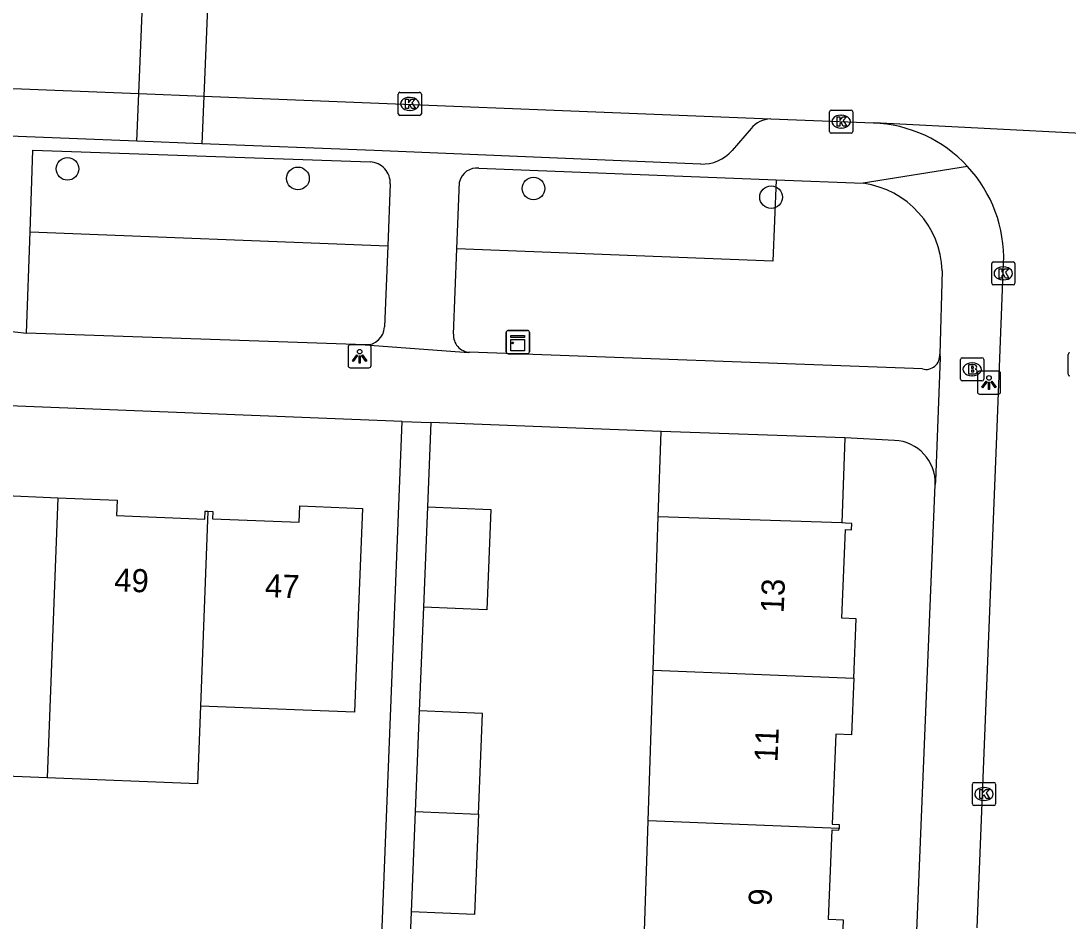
# Model space of a CAD drawing. Extents: x 161355 to 162026, y 386504 to 387459.
# Drawn here: x 161566.21 to 161611.48, y 386612.17 to 386651.07 of the extents above; entities that cross this region are included whole.
import ezdxf

# ---------------------------------------------------------------- set-up
doc = ezdxf.new("R2010")
doc.units = 0
for name, color, linetype in [('IMGEO_Boom', 7, 'Continuous'), ('IMGEO_Brandkraan', 7, 'Continuous'), ('IMGEO_Groenvoorziening', 7, 'Continuous'), ('IMGEO_Kast', 7, 'Continuous'), ('IMGEO_Kolk', 7, 'Continuous'), ('IMGEO_Lichtpunt', 7, 'Continuous'), ('IMGEO_Pand', 7, 'Continuous'), ('IMGEO_Pand_nummerreeks', 7, 'Continuous'), ('IMGEO_Parkeervlak_open', 7, 'Continuous'), ('IMGEO_Rijbaan_lokaal_open', 7, 'Continuous'), ('IMGEO_Rioolput', 7, 'Continuous'), ('IMGEO_Voetpad_open', 7, 'Continuous')]:
    doc.layers.add(name, color=color, linetype=linetype)

msp = doc.modelspace()

# ---------------------------------------------------------------- linework, layer by layer
at = {"layer": 'IMGEO_Boom'}
for centre in [(161568.218, 386644.672), (161578.184, 386644.262), (161588.366, 386643.827), (161598.637, 386643.454)]:
    msp.add_circle(centre, 0.489, dxfattribs=at)
at = {"layer": 'IMGEO_Brandkraan'}
for p, q in [((161606.828, 386635.585), (161606.828, 386636.437)), ((161606.903, 386636.511), (161607.755, 386636.511)), ((161607.316, 386636.291), (161607.341, 386636.291)), ((161607.829, 386636.437), (161607.829, 386635.585)), ((161607.755, 386635.511), (161606.903, 386635.511)), ((161607.339, 386635.731), (161607.314, 386635.731))]:
    msp.add_line(p, q, dxfattribs=at)
for points in [[(161606.828, 386635.585), (161606.828, 386636.437)], [(161606.903, 386636.511), (161607.755, 386636.511)], [(161607.829, 386636.437), (161607.829, 386635.585)], [(161607.176, 386636.211), (161607.176, 386635.811), (161607.389, 386635.811)], [(161607.407, 386636.211), (161607.176, 386636.211)], [(161607.355, 386636.13), (161607.301, 386636.13), (161607.301, 386636.054)], [(161607.301, 386636.054), (161607.354, 386636.054)], [(161607.363, 386635.978), (161607.301, 386635.978), (161607.301, 386635.897)], [(161607.301, 386635.897), (161607.363, 386635.897)], [(161607.755, 386635.511), (161606.903, 386635.511)]]:
    msp.add_lwpolyline(points, dxfattribs=at)
for centre, radius, start, end in [((161606.905, 386636.435), 0.0765, 91.552, 178.448), ((161606.905, 386636.435), 0.0765, 91.552, 178.448), ((161607.753, 386636.435), 0.0765, 1.552, 88.448), ((161607.753, 386636.435), 0.0765, 1.552, 88.448), ((161607.356, 386636.092), 0.0379, 267.8285, 90.9355), ((161607.364, 386635.937), 0.0404, 269.8759, 90.5077), ((161607.395, 386636.062), 0.251, 268.6676, 293.5347), ((161607.411, 386636.066), 0.145, 59.4692, 91.5367), ((161607.436, 386636.113), 0.0922, 285.5137, 58.1501), ((161607.441, 386635.921), 0.105, 301.3115, 78.989), ((161606.905, 386635.587), 0.0765, 181.552, 268.448), ((161606.905, 386635.587), 0.0765, 181.552, 268.448), ((161607.753, 386635.587), 0.0765, 271.552, 358.448), ((161607.753, 386635.587), 0.0765, 271.552, 358.448)]:
    msp.add_arc(centre, radius, start, end, dxfattribs=at)
for centre, major_axis, ratio, start_param, end_param in [((161607.315, 386636.011), (-0.387, 0.002), 0.722429, 4.712389, 7.853982), ((161607.34, 386636.011), (-0.39, 0.002), 0.717154, 1.570796, 4.712389)]:
    msp.add_ellipse(centre, major_axis=major_axis, ratio=ratio, start_param=start_param, end_param=end_param, dxfattribs=at)
at = {"layer": 'IMGEO_Groenvoorziening'}
for points in [[(161598.852, 386644.198), (161598.715, 386640.68), (161585.053, 386641.222)], [(161566.601, 386641.954), (161582.067, 386641.341)]]:
    msp.add_lwpolyline(points, dxfattribs=at)
at = {"layer": 'IMGEO_Kast'}
for p, q in [((161587.262, 386637.687), (161588.103, 386637.687)), ((161588.103, 386637.687), (161587.262, 386637.687)), ((161587.187, 386636.762), (161587.187, 386637.603)), ((161587.187, 386637.603), (161587.187, 386636.762)), ((161588.187, 386637.612), (161588.187, 386636.771)), ((161588.187, 386636.771), (161588.187, 386637.612)), ((161588.112, 386636.687), (161587.271, 386636.687)), ((161587.271, 386636.687), (161588.112, 386636.687))]:
    msp.add_line(p, q, dxfattribs=at)
for points in [[(161587.382, 386637.477), (161587.982, 386637.477), (161587.982, 386637.392), (161587.382, 386637.392), (161587.382, 386637.477)], [(161587.382, 386637.302), (161587.982, 386637.302), (161587.982, 386636.813), (161587.382, 386636.813), (161587.382, 386637.302)]]:
    msp.add_lwpolyline(points, dxfattribs=at)
msp.add_circle((161587.466, 386637.151), 0.0377, dxfattribs=at)
for centre, start, end in [((161587.265, 386637.609), 92.4484, 184.2845), ((161587.265, 386637.609), 92.4484, 184.2845), ((161588.109, 386637.609), 2.4484, 94.2845), ((161588.109, 386637.609), 2.4484, 94.2845), ((161587.265, 386636.765), 182.4484, 274.2845), ((161587.265, 386636.765), 182.4484, 274.2845), ((161588.109, 386636.765), 272.4484, 4.2845), ((161588.109, 386636.765), 272.4484, 4.2845)]:
    msp.add_arc(centre, 0.0779, start, end, dxfattribs=at)
at = {"layer": 'IMGEO_Kolk'}
for p, q in [((161582.518, 386647.055), (161582.518, 386647.907)), ((161582.593, 386647.981), (161583.445, 386647.981)), ((161583.006, 386647.761), (161583.031, 386647.761)), ((161583.519, 386647.907), (161583.519, 386647.055)), ((161583.029, 386647.201), (161583.004, 386647.201)), ((161601.166, 386646.29), (161601.166, 386647.142)), ((161601.241, 386647.216), (161602.093, 386647.216)), ((161602.167, 386647.142), (161602.167, 386646.29)), ((161583.445, 386646.981), (161582.593, 386646.981)), ((161601.654, 386646.996), (161601.679, 386646.996)), ((161601.677, 386646.436), (161601.652, 386646.436)), ((161602.093, 386646.216), (161601.241, 386646.216)), ((161608.174, 386639.73), (161608.174, 386640.582)), ((161608.249, 386640.656), (161609.101, 386640.656)), ((161608.662, 386640.436), (161608.687, 386640.436)), ((161609.175, 386640.582), (161609.175, 386639.73)), ((161609.101, 386639.656), (161608.249, 386639.656)), ((161608.685, 386639.876), (161608.66, 386639.876)), ((161607.34, 386617.233), (161607.34, 386618.085)), ((161607.415, 386618.159), (161608.267, 386618.159)), ((161607.828, 386617.939), (161607.853, 386617.939)), ((161608.341, 386618.085), (161608.341, 386617.233)), ((161607.851, 386617.379), (161607.826, 386617.379)), ((161608.267, 386617.159), (161607.415, 386617.159))]:
    msp.add_line(p, q, dxfattribs=at)
for points in [[(161582.518, 386647.055), (161582.518, 386647.907)], [(161582.593, 386647.981), (161583.445, 386647.981)], [(161582.839, 386647.681), (161582.962, 386647.681), (161582.962, 386647.53), (161583.092, 386647.681), (161583.256, 386647.681), (161583.11, 386647.53), (161583.263, 386647.281), (161583.111, 386647.281), (161583.026, 386647.445), (161582.962, 386647.378), (161582.962, 386647.281), (161582.839, 386647.281), (161582.839, 386647.681)], [(161583.519, 386647.907), (161583.519, 386647.055)], [(161601.166, 386646.29), (161601.166, 386647.142)], [(161601.241, 386647.216), (161602.093, 386647.216)], [(161602.167, 386647.142), (161602.167, 386646.29)], [(161583.445, 386646.981), (161582.593, 386646.981)], [(161601.487, 386646.916), (161601.61, 386646.916), (161601.61, 386646.765), (161601.74, 386646.916), (161601.904, 386646.916), (161601.758, 386646.765), (161601.911, 386646.516), (161601.759, 386646.516), (161601.674, 386646.68), (161601.61, 386646.613), (161601.61, 386646.516), (161601.487, 386646.516), (161601.487, 386646.916)], [(161602.093, 386646.216), (161601.241, 386646.216)], [(161608.174, 386639.73), (161608.174, 386640.582)], [(161608.249, 386640.656), (161609.101, 386640.656)], [(161608.495, 386640.356), (161608.618, 386640.356), (161608.618, 386640.205), (161608.748, 386640.356), (161608.912, 386640.356), (161608.766, 386640.205), (161608.919, 386639.956), (161608.767, 386639.956), (161608.682, 386640.12), (161608.618, 386640.053), (161608.618, 386639.956), (161608.495, 386639.956), (161608.495, 386640.356)], [(161609.175, 386640.582), (161609.175, 386639.73)], [(161609.101, 386639.656), (161608.249, 386639.656)], [(161607.34, 386617.233), (161607.34, 386618.085)], [(161607.415, 386618.159), (161608.267, 386618.159)], [(161607.661, 386617.859), (161607.784, 386617.859), (161607.784, 386617.708), (161607.914, 386617.859), (161608.078, 386617.859), (161607.932, 386617.708), (161608.085, 386617.459), (161607.933, 386617.459), (161607.848, 386617.623), (161607.784, 386617.556), (161607.784, 386617.459), (161607.661, 386617.459), (161607.661, 386617.859)], [(161608.341, 386618.085), (161608.341, 386617.233)], [(161608.267, 386617.159), (161607.415, 386617.159)]]:
    msp.add_lwpolyline(points, dxfattribs=at)
for centre, start, end in [((161582.595, 386647.905), 91.552, 178.448), ((161582.595, 386647.905), 91.552, 178.448), ((161583.443, 386647.905), 1.552, 88.448), ((161583.443, 386647.905), 1.552, 88.448), ((161601.243, 386647.14), 91.552, 178.448), ((161601.243, 386647.14), 91.552, 178.448), ((161602.091, 386647.14), 1.552, 88.448), ((161602.091, 386647.14), 1.552, 88.448), ((161582.595, 386647.057), 181.552, 268.448), ((161582.595, 386647.057), 181.552, 268.448), ((161583.443, 386647.057), 271.552, 358.448), ((161583.443, 386647.057), 271.552, 358.448), ((161601.243, 386646.292), 181.552, 268.448), ((161601.243, 386646.292), 181.552, 268.448), ((161602.091, 386646.292), 271.552, 358.448), ((161602.091, 386646.292), 271.552, 358.448), ((161608.251, 386640.58), 91.552, 178.448), ((161608.251, 386640.58), 91.552, 178.448), ((161609.099, 386640.58), 1.552, 88.448), ((161609.099, 386640.58), 1.552, 88.448), ((161608.251, 386639.732), 181.552, 268.448), ((161608.251, 386639.732), 181.552, 268.448), ((161609.099, 386639.732), 271.552, 358.448), ((161609.099, 386639.732), 271.552, 358.448), ((161607.417, 386618.083), 91.552, 178.448), ((161607.417, 386618.083), 91.552, 178.448), ((161608.265, 386618.083), 1.552, 88.448), ((161608.265, 386618.083), 1.552, 88.448), ((161607.417, 386617.235), 181.552, 268.448), ((161607.417, 386617.235), 181.552, 268.448), ((161608.265, 386617.235), 271.552, 358.448), ((161608.265, 386617.235), 271.552, 358.448)]:
    msp.add_arc(centre, 0.0765, start, end, dxfattribs=at)
for centre, major_axis, ratio, start_param, end_param in [((161583.005, 386647.481), (-0.387, 0.002), 0.722429, 4.712389, 7.853982), ((161583.03, 386647.481), (-0.39, 0.002), 0.717154, 1.570796, 4.712389), ((161601.653, 386646.716), (-0.387, 0.002), 0.722429, 4.712389, 7.853982), ((161601.678, 386646.716), (-0.39, 0.002), 0.717154, 1.570796, 4.712389), ((161608.661, 386640.156), (-0.387, 0.002), 0.722429, 4.712389, 7.853982), ((161608.686, 386640.156), (-0.39, 0.002), 0.717154, 1.570796, 4.712389), ((161607.827, 386617.659), (-0.387, 0.002), 0.722429, 4.712389, 7.853982), ((161607.852, 386617.659), (-0.39, 0.002), 0.717154, 1.570796, 4.712389)]:
    msp.add_ellipse(centre, major_axis=major_axis, ratio=ratio, start_param=start_param, end_param=end_param, dxfattribs=at)
at = {"layer": 'IMGEO_Lichtpunt'}
for p, q in [((161580.352, 386636.977), (161580.352, 386636.17)), ((161580.352, 386636.977), (161580.352, 386636.17)), ((161581.254, 386637.072), (161580.446, 386637.072)), ((161581.254, 386637.072), (161580.446, 386637.072)), ((161581.348, 386636.17), (161581.348, 386636.977)), ((161581.348, 386636.17), (161581.348, 386636.977)), ((161580.446, 386636.076), (161581.254, 386636.076)), ((161580.446, 386636.076), (161581.254, 386636.076)), ((161607.559, 386635.841), (161607.559, 386635.034)), ((161607.559, 386635.841), (161607.559, 386635.034)), ((161608.461, 386635.936), (161607.653, 386635.936)), ((161608.461, 386635.936), (161607.653, 386635.936)), ((161608.555, 386635.034), (161608.555, 386635.841)), ((161608.555, 386635.034), (161608.555, 386635.841)), ((161607.653, 386634.94), (161608.461, 386634.94)), ((161607.653, 386634.94), (161608.461, 386634.94))]:
    msp.add_line(p, q, dxfattribs=at)
for points in [[(161580.726, 386636.641), (161580.765, 386636.613), (161580.577, 386636.351), (161580.539, 386636.378), (161580.726, 386636.641)], [(161580.828, 386636.593), (161580.875, 386636.593), (161580.875, 386636.271), (161580.828, 386636.271), (161580.828, 386636.593)], [(161580.938, 386636.613), (161580.976, 386636.64), (161581.163, 386636.378), (161581.124, 386636.35), (161580.938, 386636.613)], [(161607.933, 386635.505), (161607.972, 386635.477), (161607.784, 386635.215), (161607.746, 386635.242), (161607.933, 386635.505)], [(161608.035, 386635.457), (161608.082, 386635.457), (161608.082, 386635.135), (161608.035, 386635.135), (161608.035, 386635.457)], [(161608.145, 386635.477), (161608.183, 386635.504), (161608.37, 386635.242), (161608.331, 386635.214), (161608.145, 386635.477)]]:
    msp.add_lwpolyline(points, dxfattribs=at)
for centre in [(161580.851, 386636.775), (161608.058, 386635.639)]:
    msp.add_circle(centre, 0.0994, dxfattribs=at)
for centre, start, end in [((161580.446, 386636.977), 90, 180), ((161580.446, 386636.977), 90, 180), ((161581.254, 386636.977), 0, 90), ((161581.254, 386636.977), 0, 90), ((161580.446, 386636.17), 180, 270), ((161580.446, 386636.17), 180, 270), ((161581.254, 386636.17), 270, 0), ((161581.254, 386636.17), 270, 360), ((161607.653, 386635.841), 90, 180), ((161607.653, 386635.841), 90, 180), ((161608.461, 386635.841), 0, 90), ((161608.461, 386635.841), 0, 90), ((161607.653, 386635.034), 180, 270), ((161607.653, 386635.034), 180, 270), ((161608.461, 386635.034), 270, 0), ((161608.461, 386635.034), 270, 360)]:
    msp.add_arc(centre, 0.0946, start, end, dxfattribs=at)
at = {"layer": 'IMGEO_Pand'}
for points in [[(161593.758, 386629.635), (161593.879, 386633.318)], [(161601.821, 386633.057), (161593.879, 386633.318)], [(161601.821, 386633.057), (161601.7, 386629.37)], [(161561.303, 386630.424), (161561.404, 386630.42), (161561.388, 386630.027), (161565.215, 386629.872), (161565.243, 386630.565), (161567.809, 386630.461)], [(161567.809, 386630.461), (161567.338, 386618.359)], [(161567.809, 386630.461), (161570.366, 386630.357), (161570.339, 386629.697), (161574.161, 386629.542), (161574.175, 386629.883), (161574.293, 386629.878)], [(161574.293, 386629.878), (161574.5, 386629.87), (161574.487, 386629.553), (161578.232, 386629.401), (161578.261, 386630.111), (161580.981, 386630), (161580.778, 386625.005), (161580.623, 386621.187), (161573.966, 386621.457)], [(161583.778, 386630.063), (161586.522, 386629.951), (161586.345, 386625.615), (161583.606, 386625.726)], [(161583.778, 386630.063), (161583.606, 386625.726)], [(161574.293, 386629.878), (161573.966, 386621.457)], [(161593.541, 386623.005), (161593.758, 386629.635)], [(161601.7, 386629.37), (161593.758, 386629.635)], [(161602.209, 386622.662), (161602.314, 386625.233), (161601.696, 386625.258), (161601.852, 386629.084), (161602.111, 386629.073), (161602.123, 386629.354), (161601.861, 386629.365), (161601.7, 386629.37)], [(161593.327, 386616.5), (161593.541, 386623.005)], [(161593.541, 386623.005), (161602.209, 386622.662)], [(161602.209, 386622.662), (161602.11, 386620.22), (161601.443, 386620.247), (161601.285, 386616.358), (161601.581, 386616.345), (161601.574, 386616.173)], [(161573.966, 386621.457), (161573.835, 386618.095), (161567.338, 386618.359)], [(161583.429, 386621.248), (161583.356, 386619.419), (161583.254, 386616.898)], [(161585.986, 386616.79), (161586.163, 386621.136), (161583.429, 386621.248)], [(161567.338, 386618.359), (161560.842, 386618.622)], [(161583.254, 386616.898), (161583.079, 386612.566)], [(161583.254, 386616.898), (161585.986, 386616.79)], [(161585.986, 386616.79), (161585.81, 386612.455), (161583.079, 386612.566)], [(161593.114, 386609.994), (161593.327, 386616.5)], [(161601.574, 386616.173), (161593.327, 386616.5)], [(161601.665, 386609.656), (161601.769, 386612.209), (161601.114, 386612.236), (161601.271, 386616.103), (161601.571, 386616.091), (161601.574, 386616.173)]]:
    msp.add_lwpolyline(points, dxfattribs=at)
at = {"layer": 'IMGEO_Parkeervlak_open'}
for points in [[(161571.22, 386645.868), (161571.304, 386647.926)], [(161574.112, 386647.814), (161574.028, 386645.756)]]:
    msp.add_lwpolyline(points, dxfattribs=at)
at = {"layer": 'IMGEO_Rijbaan_lokaal_open'}
for points in [[(161571.304, 386647.926), (161571.589, 386654.935)], [(161574.397, 386654.821), (161574.112, 386647.814)], [(161506.719, 386650.499), (161571.304, 386647.926)], [(161571.304, 386647.926), (161574.112, 386647.814)], [(161574.112, 386647.814), (161598.62, 386646.837)], [(161598.62, 386646.837), (161603.06, 386646.66)], [(161603.06, 386646.66), (161603.365, 386646.67), (161621.292, 386645.742)], [(161607.544, 386611.878), (161608.379, 386632.764), (161608.691, 386640.581)]]:
    msp.add_lwpolyline(points, dxfattribs=at)
for centre, radius, start, end in [((161602.817, 386640.785), 5.88, 42.8261, 87.6344), ((161602.821, 386640.79), 5.874, 357.9575, 42.8104)]:
    msp.add_arc(centre, radius, start, end, dxfattribs=at)
at = {"layer": 'IMGEO_Rioolput'}
msp.add_line((161611.475, 386635.801), (161611.475, 386636.653), dxfattribs=at)
msp.add_lwpolyline([(161611.475, 386635.801), (161611.475, 386636.653)], dxfattribs=at)
for centre, start, end in [((161611.552, 386636.651), 91.552, 178.448), ((161611.552, 386636.651), 91.552, 178.448), ((161611.552, 386635.803), 181.552, 268.448), ((161611.552, 386635.803), 181.552, 268.448)]:
    msp.add_arc(centre, 0.0765, start, end, dxfattribs=at)
at = {"layer": 'IMGEO_Voetpad_open'}
for points in [[(161571.22, 386645.868), (161560.215, 386646.304), (161537.615, 386647.19), (161513.764, 386648.133), (161509.745, 386648.294)], [(161597.771, 386646.423), (161596.95, 386645.47)], [(161574.028, 386645.756), (161571.22, 386645.868)], [(161566.601, 386641.954), (161566.723, 386645.487), (161581.302, 386644.971)], [(161595.594, 386644.882), (161581.474, 386645.461), (161574.028, 386645.756)], [(161586.006, 386644.707), (161598.852, 386644.198)], [(161607.13, 386644.782), (161602.621, 386644.049)], [(161582.176, 386644.023), (161582.067, 386641.341)], [(161585.053, 386641.222), (161585.166, 386644.113)], [(161598.852, 386644.198), (161602.621, 386644.049)], [(161566.449, 386637.572), (161566.601, 386641.954)], [(161582.067, 386641.341), (161581.924, 386637.842)], [(161584.91, 386637.537), (161585.053, 386641.222)], [(161606.033, 386640.265), (161605.929, 386636.66)], [(161565.44, 386637.695), (161566.449, 386637.572)], [(161581.084, 386637.062), (161566.449, 386637.572)], [(161582.696, 386633.762), (161507.48, 386636.746)], [(161581.084, 386637.062), (161585.571, 386636.744), (161585.605, 386636.748)], [(161605.177, 386636.028), (161585.605, 386636.748)], [(161605.929, 386636.66), (161605.947, 386636.525), (161605.75, 386631.175), (161605.731, 386631.028)], [(161577.643, 386605.461), (161581.562, 386605.303), (161581.681, 386608.256), (161582.696, 386633.762)], [(161582.696, 386633.762), (161583.923, 386633.713)], [(161583.923, 386633.713), (161583.778, 386630.063)], [(161593.879, 386633.318), (161583.923, 386633.713)], [(161603.972, 386632.939), (161601.821, 386633.057)], [(161603.776, 386583.302), (161605.731, 386631.028)], [(161583.606, 386625.726), (161583.429, 386621.248)], [(161583.079, 386612.566), (161582.924, 386608.735), (161582.904, 386608.23)]]:
    msp.add_lwpolyline(points, dxfattribs=at)
for centre, radius, start, end in [((161598.686, 386645.623), 1.216, 93.1347, 138.856), ((161595.662, 386646.582), 1.702, 267.7008, 319.1851), ((161581.266, 386644.061), 0.911, 357.6015, 87.747), ((161585.923, 386643.934), 0.778, 83.8443, 166.6872), ((161602.08, 386640.131), 3.955, 1.9454, 82.136), ((161581.111, 386637.875), 0.813, 268.0634, 357.6944), ((161585.638, 386637.478), 0.731, 175.37, 267.3812), ((161605.332, 386636.607), 0.6, 255.066, 5.0231), ((161603.896, 386631.104), 1.837, 357.6338, 87.6229)]:
    msp.add_arc(centre, radius, start, end, dxfattribs=at)

# ---------------------------------------------------------------- texts
at = {"layer": 'IMGEO_Pand_nummerreeks'}
for s, rotation, p in [('49', 357.8057, (161570.23, 386626.419)), ('47', 357.8057, (161576.744, 386626.17)), ('13', 87.6339, (161599.18, 386625.458)), ('11', 87.6336, (161598.914, 386619.018)), ('9', 87.6339, (161598.657, 386612.81))]:
    msp.add_text(s, height=1, rotation=rotation, dxfattribs=at).set_placement(p)

doc.saveas('drawing.dxf')
